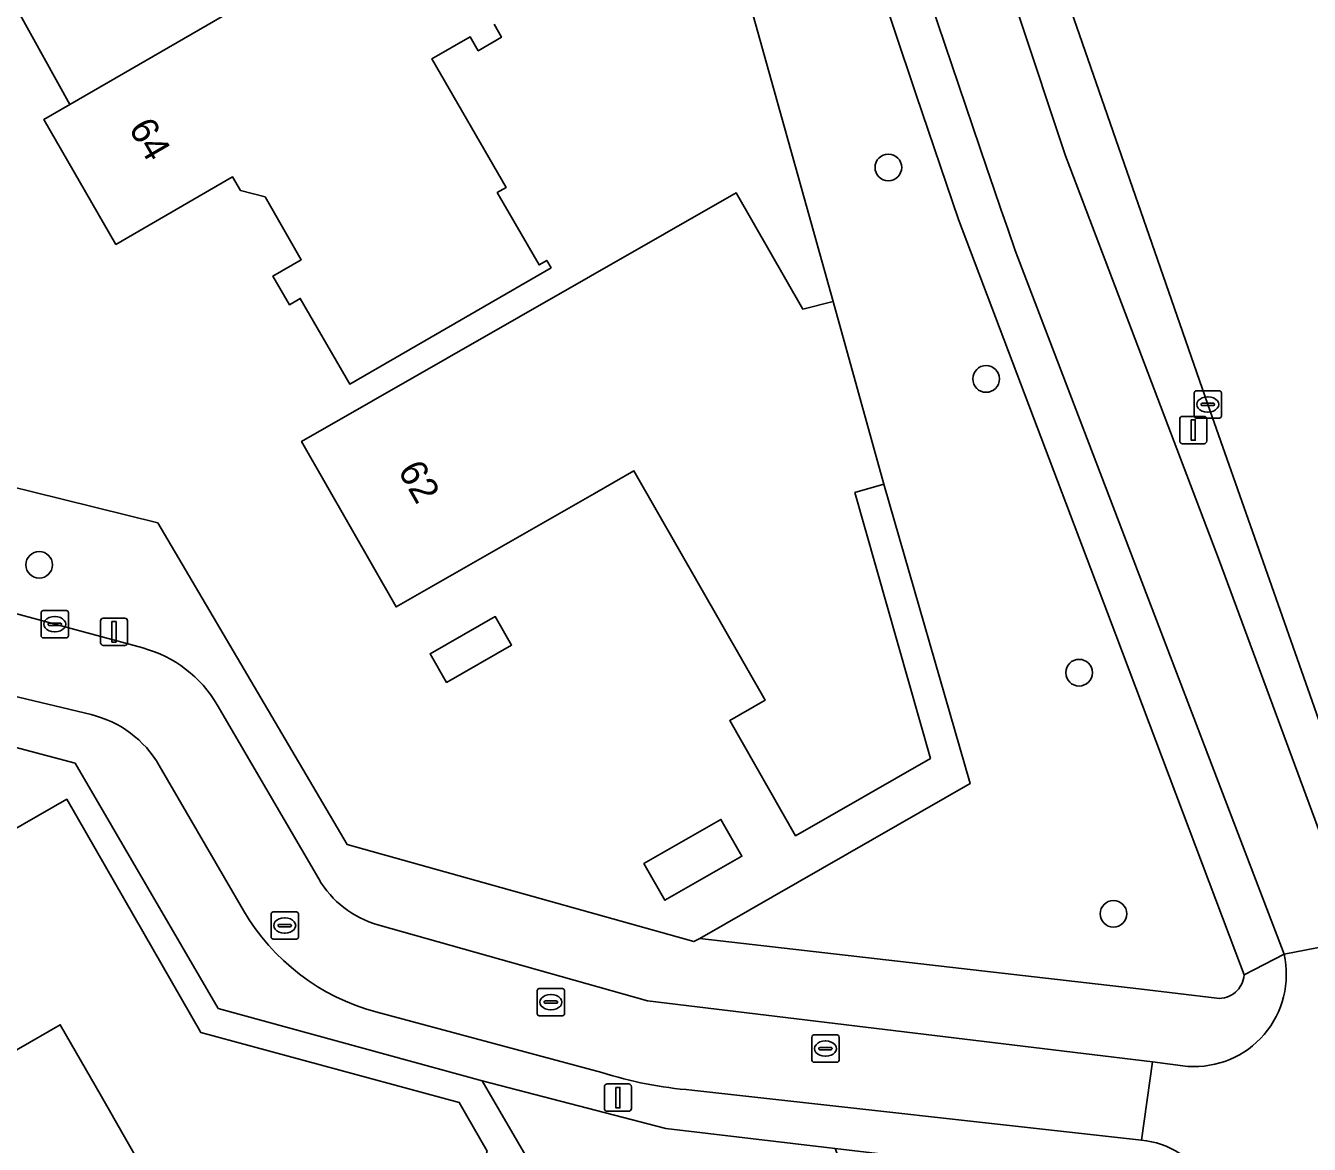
# Model space of a CAD drawing. Extents: x 158455 to 159797, y 387218 to 388672.
# Drawn here: x 159714.15 to 159761.23, y 387776.14 to 387817.16 of the extents above; entities that cross this region are included whole.
import ezdxf

# ---------------------------------------------------------------- set-up
doc = ezdxf.new("R2010")
doc.units = 0
for name, color, linetype in [('IMGEO_Berm_groen', 7, 'Continuous'), ('IMGEO_Boom', 7, 'Continuous'), ('IMGEO_Erf', 7, 'Continuous'), ('IMGEO_Fietspad_gesloten', 7, 'Continuous'), ('IMGEO_Fietspad_open', 7, 'Continuous'), ('IMGEO_Groenvoorziening', 7, 'Continuous'), ('IMGEO_Kolk', 7, 'Continuous'), ('IMGEO_Lichtmast', 7, 'Continuous'), ('IMGEO_Pand', 7, 'Continuous'), ('IMGEO_Pand_nummerreeks', 7, 'Continuous'), ('IMGEO_Rijbaan_regionaal_gesloten', 7, 'Continuous'), ('IMGEO_Voetpad_open', 7, 'Continuous')]:
    doc.layers.add(name, color=color, linetype=linetype)

msp = doc.modelspace()

# ---------------------------------------------------------------- linework, layer by layer
at = {"layer": 'IMGEO_Berm_groen'}
for points in [[(159719.52, 387926.347), (159721.247, 387918.79), (159722.806, 387912.575), (159723.828, 387908.783), (159724.168, 387907.558), (159729.095, 387889.947), (159729.317, 387889.154), (159731.988, 387879.571), (159734.442, 387870.765), (159734.791, 387869.516), (159739.776, 387851.795), (159740.716, 387848.453), (159744.843, 387835.162), (159745.789, 387832.17), (159747.828, 387825.716), (159750.56, 387817.566), (159752.292, 387812.391), (159752.452, 387811.969), (159757.936, 387797.519), (159761.723, 387787.265), (159762.739, 387784.515), (159763.087, 387783.655)], [(159764.257, 387784.14), (159763.955, 387784.956), (159762.747, 387788.388), (159757.509, 387803.27), (159753.929, 387813.589), (159752.193, 387818.592), (159751.184, 387821.65)]]:
    msp.add_lwpolyline(points, dxfattribs=at)
at = {"layer": 'IMGEO_Boom'}
for centre in [(159745.791, 387811.961), (159749.377, 387804.205), (159714.646, 387797.388), (159752.788, 387793.434), (159754.048, 387784.592)]:
    msp.add_circle(centre, 0.489, dxfattribs=at)
at = {"layer": 'IMGEO_Erf'}
for points in [[(159713.604, 387800.258), (159714.398, 387800.063), (159718.993, 387798.931), (159725.946, 387787.131), (159738.652, 387783.574), (159738.882, 387783.684), (159748.79, 387789.365), (159745.627, 387800.347), (159744.567, 387800.038), (159747.336, 387790.282), (159742.39, 387787.455), (159739.974, 387791.681), (159741.27, 387792.423), (159736.462, 387800.834), (159735.019, 387800.009), (159727.738, 387795.847), (159724.27, 387801.913), (159740.214, 387811.027), (159742.649, 387806.767), (159743.77, 387807.046), (159739.944, 387820.737)], [(159731.329, 387817.209), (159731.602, 387816.736), (159730.749, 387816.243), (159730.453, 387816.755), (159729.05, 387815.944), (159731.775, 387811.23), (159731.444, 387811.038), (159732.978, 387808.385), (159733.265, 387808.551), (159733.42, 387808.282), (159726.038, 387804.014), (159724.22, 387807.158), (159723.824, 387806.928), (159723.219, 387807.974), (159724.26, 387808.576), (159722.929, 387810.879), (159722.027, 387811.12), (159721.742, 387811.611), (159717.462, 387809.137), (159714.815, 387813.715), (159715.768, 387814.266), (159712.434, 387820.289)], [(159634.307, 387705.23), (159712.33, 387750), (159738.668, 387765.113), (159730.892, 387778.471), (159721.216, 387781.125), (159715.96, 387790.114), (159711.712, 387791.236), (159684.187, 387775.328), (159682.842, 387775.604), (159638.118, 387750), (159622.824, 387741.244), (159617.327, 387738.097), (159612.287, 387738.246), (159567.936, 387739.556), (159551.426, 387740.044), (159541.447, 387740.468), (159537.668, 387728.596), (159535.242, 387720.973)]]:
    msp.add_lwpolyline(points, dxfattribs=at)
for points in [[(159731.97, 387794.443), (159729.585, 387793.079), (159728.985, 387794.129), (159731.37, 387795.492)], [(159718.574, 387775.022), (159716.928, 387777.888), (159715.416, 387780.522), (159710.814, 387777.879), (159712.326, 387775.246), (159713.835, 387772.619), (159709.946, 387770.386), (159703.928, 387780.864), (159703.408, 387781.77), (159703.726, 387781.952), (159704.246, 387781.046), (159707.655, 387783.004), (159707.14, 387783.9), (159715.659, 387788.793), (159720.57, 387780.241), (159730.054, 387777.676), (159731.08, 387775.891), (159730.704, 387774.503), (159732.153, 387774.111), (159735.163, 387768.87), (159730.508, 387766.197), (159727.754, 387770.992), (159727.206, 387771.14), (159727.596, 387772.583)], [(159740.421, 387786.705), (159737.596, 387785.091), (159736.828, 387786.435), (159739.652, 387788.05)]]:
    msp.add_lwpolyline(points, close=True, dxfattribs=at)
at = {"layer": 'IMGEO_Fietspad_gesloten'}
for points in [[(159750.445, 387808.918), (159754.355, 387798.684), (159760.304, 387783.107), (159763.087, 387783.655), (159762.739, 387784.515), (159761.723, 387787.265), (159757.936, 387797.519), (159752.452, 387811.969), (159752.292, 387812.391), (159750.56, 387817.566), (159747.828, 387825.716), (159745.789, 387832.17), (159744.843, 387835.162), (159740.716, 387848.453), (159739.776, 387851.795), (159734.791, 387869.516), (159734.442, 387870.765), (159731.988, 387879.571), (159729.317, 387889.154), (159729.095, 387889.947), (159724.168, 387907.558)], [(159766.731, 387777.037), (159766.898, 387777.173), (159765.681, 387780.642), (159765.486, 387780.569), (159763.477, 387779.715), (159763.087, 387783.655), (159760.304, 387783.107)], [(159756.781, 387778.998), (159755.476, 387779.169), (159755.078, 387776.292)]]:
    msp.add_lwpolyline(points, dxfattribs=at)
for centre, radius, start, end in [((160498.53, 388068.926), 791.982, 197.31589, 199.165668), ((159757.016, 387782.362), 3.372, 266.0104, 12.7709), ((159754.76, 387773.09), 3.217, 57.6043, 84.332)]:
    msp.add_arc(centre, radius, start, end, dxfattribs=at)
at = {"layer": 'IMGEO_Fietspad_open'}
for points in [[(159718.447, 387794.34), (159712.543, 387795.935), (159712.168, 387794.524), (159711.772, 387793.036), (159716.55, 387791.895)], [(159724.899, 387785.869), (159721.171, 387792.257)], [(159719.049, 387790.035), (159722.139, 387784.713)], [(159738.58, 387778.126), (159755.078, 387776.292), (159755.476, 387779.169), (159736.962, 387781.397), (159727.072, 387784.187)], [(159726.992, 387780.999), (159735.281, 387778.778)]]:
    msp.add_lwpolyline(points, dxfattribs=at)
for centre, radius, start, end in [((159717.269, 387789.976), 4.52, 30.3037, 74.8872), ((159715.635, 387788.057), 3.945, 30.0854, 76.5941), ((159728.068, 387787.719), 3.669, 210.2696, 254.2475), ((159729.064, 387788.733), 8.007, 210.1401, 255.0063), ((159739.753, 387792.733), 14.654, 252.2316, 265.4092)]:
    msp.add_arc(centre, radius, start, end, dxfattribs=at)
at = {"layer": 'IMGEO_Groenvoorziening'}
for points in [[(159734.493, 387853.894), (159730.257, 387869.058), (159725.552, 387885.935), (159719.08, 387909.1), (159718.33, 387911.879), (159716.587, 387918.054), (159715.605, 387922.351), (159712.356, 387921.695), (159715.096, 387910.154), (159717.859, 387898.513), (159730.952, 387852.111), (159731.956, 387848.726), (159733.892, 387842.111), (159738.117, 387827.188), (159739.944, 387820.737), (159743.77, 387807.046), (159745.627, 387800.347), (159748.79, 387789.365), (159738.882, 387783.684), (159754.975, 387781.837), (159757.843, 387781.492)], [(159758.837, 387782.352), (159758.541, 387783.164), (159754.129, 387794.819), (159748.368, 387810.046), (159746.815, 387814.625), (159744.38, 387821.895), (159740.49, 387834.037), (159735.738, 387849.481), (159734.493, 387853.894)]]:
    msp.add_lwpolyline(points, dxfattribs=at)
msp.add_lwpolyline([(159746.304, 387769.498), (159743.837, 387775.985), (159737.63, 387776.717), (159730.892, 387778.471), (159738.668, 387765.113)], close=True, dxfattribs=at)
msp.add_arc((159757.922, 387782.405), 0.916, 265.0517, 356.6804, dxfattribs=at)
at = {"layer": 'IMGEO_Kolk'}
for p, q in [((159757.008, 387802.844), (159757.008, 387803.696)), ((159757.083, 387803.77), (159757.935, 387803.77)), ((159758.009, 387803.696), (159758.009, 387802.844)), ((159757.267, 387803.264), (159757.267, 387803.276)), ((159757.705, 387803.227), (159757.307, 387803.227)), ((159757.31, 387803.313), (159757.708, 387803.313)), ((159757.496, 387803.55), (159757.521, 387803.55)), ((159757.751, 387803.276), (159757.751, 387803.264)), ((159757.935, 387802.77), (159757.083, 387802.77)), ((159757.519, 387802.99), (159757.494, 387802.99)), ((159714.791, 387795.711), (159715.643, 387795.711)), ((159714.716, 387794.785), (159714.716, 387795.637)), ((159714.975, 387795.205), (159714.975, 387795.217)), ((159715.018, 387795.254), (159715.416, 387795.254)), ((159715.204, 387795.491), (159715.229, 387795.491)), ((159715.459, 387795.217), (159715.459, 387795.205)), ((159715.717, 387795.637), (159715.717, 387794.785)), ((159715.413, 387795.168), (159715.015, 387795.168)), ((159715.227, 387794.931), (159715.202, 387794.931)), ((159715.643, 387794.711), (159714.791, 387794.711)), ((159723.151, 387783.736), (159723.151, 387784.588)), ((159723.226, 387784.662), (159724.078, 387784.662)), ((159723.639, 387784.442), (159723.664, 387784.442)), ((159724.152, 387784.588), (159724.152, 387783.736)), ((159723.41, 387784.156), (159723.41, 387784.168)), ((159723.848, 387784.119), (159723.45, 387784.119)), ((159723.453, 387784.205), (159723.851, 387784.205)), ((159723.894, 387784.168), (159723.894, 387784.156)), ((159724.078, 387783.662), (159723.226, 387783.662)), ((159723.662, 387783.882), (159723.637, 387783.882)), ((159732.912, 387780.926), (159732.912, 387781.778)), ((159732.987, 387781.852), (159733.839, 387781.852)), ((159733.4, 387781.632), (159733.425, 387781.632)), ((159733.913, 387781.778), (159733.913, 387780.926)), ((159733.171, 387781.346), (159733.171, 387781.358)), ((159733.609, 387781.309), (159733.211, 387781.309)), ((159733.214, 387781.395), (159733.612, 387781.395)), ((159733.655, 387781.358), (159733.655, 387781.346)), ((159733.839, 387780.852), (159732.987, 387780.852)), ((159733.423, 387781.072), (159733.398, 387781.072)), ((159743.06, 387780.148), (159743.912, 387780.148)), ((159742.985, 387779.222), (159742.985, 387780.074)), ((159743.287, 387779.691), (159743.685, 387779.691)), ((159743.473, 387779.928), (159743.498, 387779.928)), ((159743.986, 387780.074), (159743.986, 387779.222)), ((159743.244, 387779.642), (159743.244, 387779.654)), ((159743.682, 387779.605), (159743.284, 387779.605)), ((159743.496, 387779.368), (159743.471, 387779.368)), ((159743.728, 387779.654), (159743.728, 387779.642)), ((159743.912, 387779.148), (159743.06, 387779.148))]:
    msp.add_line(p, q, dxfattribs=at)
for points in [[(159757.008, 387802.844), (159757.008, 387803.696)], [(159757.083, 387803.77), (159757.935, 387803.77)], [(159758.009, 387803.696), (159758.009, 387802.844)], [(159757.935, 387802.77), (159757.083, 387802.77)], [(159714.791, 387795.711), (159715.643, 387795.711)], [(159714.716, 387794.785), (159714.716, 387795.637)], [(159715.717, 387795.637), (159715.717, 387794.785)], [(159715.643, 387794.711), (159714.791, 387794.711)], [(159723.151, 387783.736), (159723.151, 387784.588)], [(159723.226, 387784.662), (159724.078, 387784.662)], [(159724.152, 387784.588), (159724.152, 387783.736)], [(159724.078, 387783.662), (159723.226, 387783.662)], [(159732.912, 387780.926), (159732.912, 387781.778)], [(159732.987, 387781.852), (159733.839, 387781.852)], [(159733.913, 387781.778), (159733.913, 387780.926)], [(159733.839, 387780.852), (159732.987, 387780.852)], [(159743.06, 387780.148), (159743.912, 387780.148)], [(159742.985, 387779.222), (159742.985, 387780.074)], [(159743.986, 387780.074), (159743.986, 387779.222)], [(159743.912, 387779.148), (159743.06, 387779.148)]]:
    msp.add_lwpolyline(points, dxfattribs=at)
for centre, radius, start, end in [((159757.085, 387803.694), 0.0765, 91.552, 178.448), ((159757.085, 387803.694), 0.0765, 91.552, 178.448), ((159757.933, 387803.694), 0.0765, 1.552, 88.448), ((159757.933, 387803.694), 0.0765, 1.552, 88.448), ((159757.307, 387803.273), 0.0403, 85.8775, 175.7526), ((159757.304, 387803.263), 0.0366, 178.938, 274.7102), ((159757.708, 387803.27), 0.043, 264.8664, 352.4533), ((159757.712, 387803.275), 0.0386, 1.7309, 96.639), ((159757.085, 387802.846), 0.0765, 181.552, 268.448), ((159757.085, 387802.846), 0.0765, 181.552, 268.448), ((159757.933, 387802.846), 0.0765, 271.552, 358.448), ((159757.933, 387802.846), 0.0765, 271.552, 358.448), ((159714.793, 387795.635), 0.0765, 91.552, 178.448), ((159714.793, 387795.635), 0.0765, 91.552, 178.448), ((159715.641, 387795.635), 0.0765, 1.552, 88.448), ((159715.641, 387795.635), 0.0765, 1.552, 88.448), ((159715.015, 387795.214), 0.0403, 85.8775, 175.7526), ((159715.42, 387795.216), 0.0386, 1.7309, 96.639), ((159714.793, 387794.787), 0.0765, 181.552, 268.448), ((159714.793, 387794.787), 0.0765, 181.552, 268.448), ((159715.012, 387795.204), 0.0366, 178.938, 274.7102), ((159715.416, 387795.211), 0.043, 264.8664, 352.4533), ((159715.641, 387794.787), 0.0765, 271.552, 358.448), ((159715.641, 387794.787), 0.0765, 271.552, 358.448), ((159723.228, 387784.586), 0.0765, 91.552, 178.448), ((159723.228, 387784.586), 0.0765, 91.552, 178.448), ((159724.076, 387784.586), 0.0765, 1.552, 88.448), ((159724.076, 387784.586), 0.0765, 1.552, 88.448), ((159723.45, 387784.165), 0.0403, 85.8775, 175.7526), ((159723.447, 387784.155), 0.0366, 178.938, 274.7102), ((159723.851, 387784.162), 0.043, 264.8664, 352.4533), ((159723.855, 387784.167), 0.0386, 1.7309, 96.639), ((159723.228, 387783.738), 0.0765, 181.552, 268.448), ((159723.228, 387783.738), 0.0765, 181.552, 268.448), ((159724.076, 387783.738), 0.0765, 271.552, 358.448), ((159724.076, 387783.738), 0.0765, 271.552, 358.448), ((159732.989, 387781.776), 0.0765, 91.552, 178.448), ((159732.989, 387781.776), 0.0765, 91.552, 178.448), ((159733.837, 387781.776), 0.0765, 1.552, 88.448), ((159733.837, 387781.776), 0.0765, 1.552, 88.448), ((159733.211, 387781.355), 0.0403, 85.8775, 175.7526), ((159733.208, 387781.345), 0.0366, 178.938, 274.7102), ((159733.612, 387781.352), 0.043, 264.8664, 352.4533), ((159733.616, 387781.357), 0.0386, 1.7309, 96.639), ((159732.989, 387780.928), 0.0765, 181.552, 268.448), ((159732.989, 387780.928), 0.0765, 181.552, 268.448), ((159733.837, 387780.928), 0.0765, 271.552, 358.448), ((159733.837, 387780.928), 0.0765, 271.552, 358.448), ((159743.062, 387780.072), 0.0765, 91.552, 178.448), ((159743.062, 387780.072), 0.0765, 91.552, 178.448), ((159743.91, 387780.072), 0.0765, 1.552, 88.448), ((159743.91, 387780.072), 0.0765, 1.552, 88.448), ((159743.284, 387779.651), 0.0403, 85.8775, 175.7526), ((159743.689, 387779.653), 0.0386, 1.7309, 96.639), ((159743.062, 387779.224), 0.0765, 181.552, 268.448), ((159743.062, 387779.224), 0.0765, 181.552, 268.448), ((159743.281, 387779.641), 0.0366, 178.938, 274.7102), ((159743.685, 387779.648), 0.043, 264.8664, 352.4533), ((159743.91, 387779.224), 0.0765, 271.552, 358.448), ((159743.91, 387779.224), 0.0765, 271.552, 358.448)]:
    msp.add_arc(centre, radius, start, end, dxfattribs=at)
for centre, major_axis, ratio, start_param, end_param in [((159757.495, 387803.27), (-0.387, 0.002), 0.722429, 4.712389, 7.853982), ((159757.52, 387803.27), (-0.39, 0.002), 0.717154, 1.570796, 4.712389), ((159715.203, 387795.211), (-0.387, 0.002), 0.722429, 4.712389, 7.853982), ((159715.228, 387795.211), (-0.39, 0.002), 0.717154, 1.570796, 4.712389), ((159723.638, 387784.162), (-0.387, 0.002), 0.722429, 4.712389, 7.853982), ((159723.663, 387784.162), (-0.39, 0.002), 0.717154, 1.570796, 4.712389), ((159733.399, 387781.352), (-0.387, 0.002), 0.722429, 4.712389, 7.853982), ((159733.424, 387781.352), (-0.39, 0.002), 0.717154, 1.570796, 4.712389), ((159743.472, 387779.648), (-0.387, 0.002), 0.722429, 4.712389, 7.853982), ((159743.497, 387779.648), (-0.39, 0.002), 0.717154, 1.570796, 4.712389)]:
    msp.add_ellipse(centre, major_axis=major_axis, ratio=ratio, start_param=start_param, end_param=end_param, dxfattribs=at)
at = {"layer": 'IMGEO_Lichtmast'}
for p, q in [((159756.579, 387802.831), (159757.369, 387802.831)), ((159757.369, 387802.831), (159756.579, 387802.831)), ((159756.479, 387801.931), (159756.479, 387802.731)), ((159756.479, 387802.731), (159756.479, 387801.931)), ((159757.469, 387802.731), (159757.469, 387801.931)), ((159757.469, 387801.931), (159757.469, 387802.731)), ((159757.369, 387801.831), (159756.579, 387801.831)), ((159756.579, 387801.831), (159757.369, 387801.831)), ((159716.896, 387794.532), (159716.896, 387795.332)), ((159716.896, 387795.332), (159716.896, 387794.532)), ((159716.996, 387795.432), (159717.786, 387795.432)), ((159717.786, 387795.432), (159716.996, 387795.432)), ((159717.886, 387795.332), (159717.886, 387794.532)), ((159717.886, 387794.532), (159717.886, 387795.332)), ((159717.786, 387794.432), (159716.996, 387794.432)), ((159716.996, 387794.432), (159717.786, 387794.432)), ((159735.478, 387778.351), (159736.268, 387778.351)), ((159736.268, 387778.351), (159735.478, 387778.351)), ((159735.378, 387777.451), (159735.378, 387778.251)), ((159735.378, 387778.251), (159735.378, 387777.451)), ((159736.368, 387778.251), (159736.368, 387777.451)), ((159736.368, 387777.451), (159736.368, 387778.251)), ((159736.268, 387777.351), (159735.478, 387777.351)), ((159735.478, 387777.351), (159736.268, 387777.351))]:
    msp.add_line(p, q, dxfattribs=at)
for points in [[(159756.899, 387802.706), (159757.049, 387802.706), (159757.049, 387801.956), (159756.899, 387801.956), (159756.899, 387802.706)], [(159717.316, 387795.307), (159717.466, 387795.307), (159717.466, 387794.557), (159717.316, 387794.557), (159717.316, 387795.307)], [(159735.798, 387778.226), (159735.948, 387778.226), (159735.948, 387777.476), (159735.798, 387777.476), (159735.798, 387778.226)]]:
    msp.add_lwpolyline(points, dxfattribs=at)
for centre, start, end in [((159756.579, 387802.731), 90, 180), ((159756.579, 387802.731), 90, 180), ((159757.369, 387802.731), 0, 90), ((159757.369, 387802.731), 360, 90), ((159756.579, 387801.931), 180, 270), ((159756.579, 387801.931), 180, 270), ((159757.369, 387801.931), 270, 0), ((159757.369, 387801.931), 270, 0), ((159716.996, 387795.332), 90, 180), ((159716.996, 387795.332), 90, 180), ((159717.786, 387795.332), 0, 90), ((159717.786, 387795.332), 360, 90), ((159716.996, 387794.532), 180, 270), ((159716.996, 387794.532), 180, 270), ((159717.786, 387794.532), 270, 0), ((159717.786, 387794.532), 270, 0), ((159735.478, 387778.251), 90, 180), ((159735.478, 387778.251), 90, 180), ((159736.268, 387778.251), 0, 90), ((159736.268, 387778.251), 360, 90), ((159735.478, 387777.451), 180, 270), ((159735.478, 387777.451), 180, 270), ((159736.268, 387777.451), 270, 0), ((159736.268, 387777.451), 270, 0)]:
    msp.add_arc(centre, 0.1, start, end, dxfattribs=at)
at = {"layer": 'IMGEO_Pand'}
for points in [[(159738.117, 387827.188), (159733.892, 387842.111), (159726.735, 387837.974), (159727.775, 387836.175), (159726.131, 387835.224), (159725.538, 387836.249), (159711.493, 387828.13), (159712.749, 387825.957), (159711.138, 387825.026), (159713.516, 387820.914), (159712.434, 387820.289), (159715.768, 387814.266)], [(159745.627, 387800.347), (159743.77, 387807.046), (159742.649, 387806.767), (159740.214, 387811.027), (159724.27, 387801.913), (159727.738, 387795.847), (159735.019, 387800.009), (159736.462, 387800.834), (159741.27, 387792.423), (159739.974, 387791.681), (159742.39, 387787.455), (159747.336, 387790.282), (159744.567, 387800.038)], [(159728.985, 387794.129), (159729.585, 387793.079), (159731.97, 387794.443), (159731.37, 387795.492)], [(159730.054, 387777.676), (159720.57, 387780.241), (159715.659, 387788.793), (159707.14, 387783.9), (159707.655, 387783.004), (159704.246, 387781.046), (159703.928, 387780.864), (159709.946, 387770.386), (159713.835, 387772.619), (159712.326, 387775.246), (159710.814, 387777.879), (159715.416, 387780.522), (159716.928, 387777.888), (159718.574, 387775.022), (159727.596, 387772.583), (159727.206, 387771.14), (159727.754, 387770.992), (159730.508, 387766.197), (159735.163, 387768.87), (159732.153, 387774.111), (159730.704, 387774.503), (159731.08, 387775.891)], [(159736.828, 387786.435), (159737.596, 387785.091), (159740.421, 387786.705), (159739.652, 387788.05)]]:
    msp.add_lwpolyline(points, close=True, dxfattribs=at)
msp.add_lwpolyline([(159738.117, 387827.188), (159715.768, 387814.266), (159714.815, 387813.715), (159717.462, 387809.137), (159721.742, 387811.611), (159722.027, 387811.12), (159722.929, 387810.879), (159724.26, 387808.576), (159723.219, 387807.974), (159723.824, 387806.928), (159724.22, 387807.158), (159726.038, 387804.014), (159733.42, 387808.282), (159733.265, 387808.551), (159732.978, 387808.385), (159731.444, 387811.038), (159731.775, 387811.23), (159729.05, 387815.944), (159730.453, 387816.755), (159730.749, 387816.243), (159731.602, 387816.736), (159731.329, 387817.209)], dxfattribs=at)
at = {"layer": 'IMGEO_Rijbaan_regionaal_gesloten'}
msp.add_lwpolyline([(159751.184, 387821.65), (159752.193, 387818.592), (159753.929, 387813.589), (159757.509, 387803.27), (159762.747, 387788.388), (159763.955, 387784.956), (159764.257, 387784.14)], dxfattribs=at)
at = {"layer": 'IMGEO_Voetpad_open'}
for points in [[(159715.44, 387923.072), (159715.605, 387922.351), (159716.587, 387918.054), (159718.33, 387911.879), (159719.08, 387909.1), (159725.552, 387885.935), (159730.257, 387869.058), (159734.493, 387853.894), (159735.738, 387849.481), (159740.49, 387834.037), (159744.38, 387821.895), (159746.815, 387814.625), (159748.368, 387810.046), (159754.129, 387794.819), (159758.541, 387783.164), (159758.837, 387782.352), (159760.304, 387783.107), (159754.355, 387798.684)], [(159754.355, 387798.684), (159750.445, 387808.918)], [(159757.843, 387781.492), (159754.975, 387781.837), (159738.882, 387783.684), (159738.652, 387783.574), (159725.946, 387787.131), (159718.993, 387798.931), (159714.398, 387800.063), (159713.604, 387800.258), (159712.813, 387797.318)], [(159711.712, 387791.236), (159711.772, 387793.036), (159712.168, 387794.524), (159712.543, 387795.935), (159718.447, 387794.34)], [(159716.55, 387791.895), (159711.772, 387793.036), (159711.712, 387791.236), (159715.96, 387790.114), (159721.216, 387781.125), (159730.892, 387778.471), (159737.63, 387776.717), (159743.837, 387775.985), (159755.256, 387774.638), (159756.484, 387775.807)], [(159721.171, 387792.257), (159724.899, 387785.869)], [(159722.139, 387784.713), (159719.049, 387790.035)], [(159727.072, 387784.187), (159736.962, 387781.397), (159755.476, 387779.169), (159756.781, 387778.998)], [(159760.304, 387783.107), (159758.837, 387782.352)], [(159735.281, 387778.778), (159726.992, 387780.999)], [(159755.078, 387776.292), (159738.58, 387778.126)]]:
    msp.add_lwpolyline(points, dxfattribs=at)
for centre, radius, start, end in [((160498.53, 388068.926), 791.982, 197.31589, 199.165668), ((159717.269, 387789.976), 4.52, 30.3037, 74.8872), ((159715.635, 387788.057), 3.945, 30.0854, 76.5941), ((159728.068, 387787.719), 3.669, 210.2696, 254.2475), ((159729.064, 387788.733), 8.007, 210.1401, 255.0063), ((159757.016, 387782.362), 3.372, 266.0104, 12.7709), ((159757.922, 387782.405), 0.916, 265.0517, 356.6804), ((159739.753, 387792.733), 14.654, 252.2316, 265.4092), ((159754.76, 387773.09), 3.217, 57.6043, 84.332)]:
    msp.add_arc(centre, radius, start, end, dxfattribs=at)

# ---------------------------------------------------------------- texts
at = {"layer": 'IMGEO_Pand_nummerreeks'}
for s, rotation, p in [('64', 300.0365, (159717.906, 387813.403)), ('62', 299.7571, (159727.781, 387800.85))]:
    msp.add_text(s, height=1, rotation=rotation, dxfattribs=at).set_placement(p)

doc.saveas('drawing.dxf')
